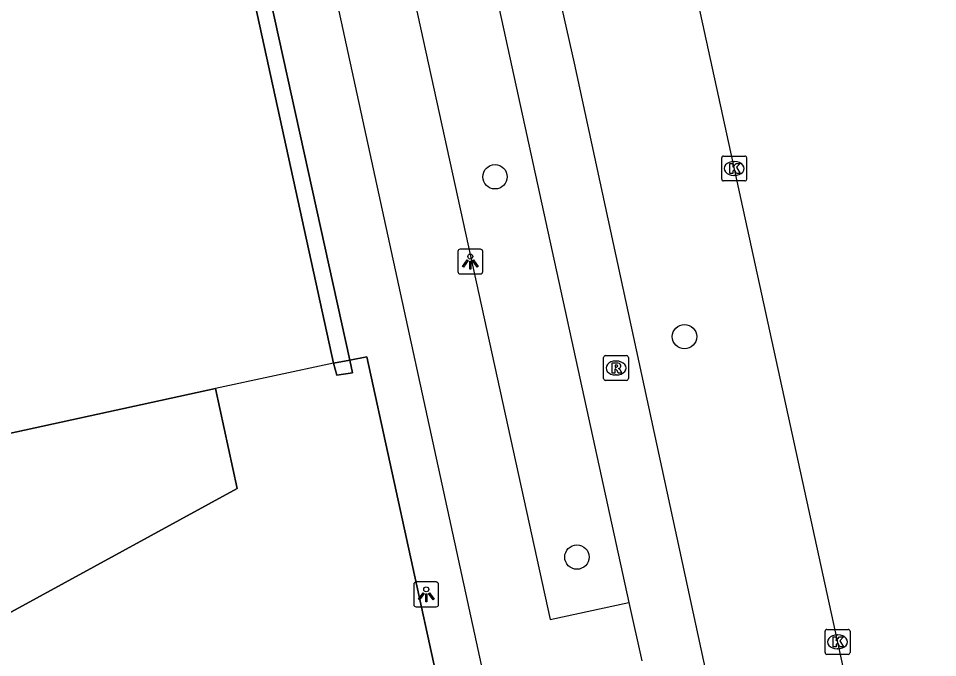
# Model space of a CAD drawing. Extents: x 160037 to 160839, y 385326 to 386441.
# Drawn here: x 160760.94 to 160797.84, y 385551.15 to 385576.83 of the extents above; entities that cross this region are included whole.
import ezdxf

# ---------------------------------------------------------------- set-up
doc = ezdxf.new("R2010")
doc.units = 0
for name, color, linetype in [('IMGEO_Boom', 7, 'Continuous'), ('IMGEO_Fietspad_gesloten', 7, 'Continuous'), ('IMGEO_Kolk', 7, 'Continuous'), ('IMGEO_Lichtpunt', 7, 'Continuous'), ('IMGEO_Muur', 7, 'Continuous'), ('IMGEO_Pand', 7, 'Continuous'), ('IMGEO_Pand_overbouw', 7, 'Continuous'), ('IMGEO_Rijbaan_lokaal_gesloten', 7, 'Continuous'), ('IMGEO_Rioolput', 7, 'Continuous'), ('IMGEO_Voetpad_open', 7, 'Continuous')]:
    doc.layers.add(name, color=color, linetype=linetype)

msp = doc.modelspace()

# ---------------------------------------------------------------- linework, layer by layer
at = {"layer": 'IMGEO_Boom'}
for centre in [(160780.071, 385570.464), (160787.678, 385564.042), (160783.359, 385555.185)]:
    msp.add_circle(centre, 0.489, dxfattribs=at)
at = {"layer": 'IMGEO_Fietspad_gesloten'}
for points in [[(160773.578, 385607.755), (160785.443, 385553.359)], [(160794.035, 385525.267), (160792.58, 385531.931), (160783.26, 385575.025), (160779.774, 385590.533), (160778.646, 385595.661)], [(160785.443, 385553.359), (160785.967, 385551.016)]]:
    msp.add_lwpolyline(points, dxfattribs=at)
at = {"layer": 'IMGEO_Kolk'}
for p, q in [((160789.173, 385570.372), (160789.173, 385571.224)), ((160789.248, 385571.298), (160790.1, 385571.298)), ((160790.174, 385571.224), (160790.174, 385570.372)), ((160789.661, 385571.078), (160789.686, 385571.078)), ((160789.684, 385570.518), (160789.659, 385570.518)), ((160790.1, 385570.298), (160789.248, 385570.298)), ((160793.397, 385552.277), (160794.249, 385552.277)), ((160793.322, 385551.351), (160793.322, 385552.203)), ((160793.81, 385552.057), (160793.835, 385552.057)), ((160794.323, 385552.203), (160794.323, 385551.351)), ((160794.249, 385551.277), (160793.397, 385551.277)), ((160793.833, 385551.497), (160793.808, 385551.497))]:
    msp.add_line(p, q, dxfattribs=at)
for points in [[(160789.173, 385570.372), (160789.173, 385571.224)], [(160789.248, 385571.298), (160790.1, 385571.298)], [(160790.174, 385571.224), (160790.174, 385570.372)], [(160789.494, 385570.998), (160789.617, 385570.998), (160789.617, 385570.847), (160789.747, 385570.998), (160789.911, 385570.998), (160789.765, 385570.847), (160789.918, 385570.598), (160789.766, 385570.598), (160789.681, 385570.762), (160789.617, 385570.695), (160789.617, 385570.598), (160789.494, 385570.598), (160789.494, 385570.998)], [(160790.1, 385570.298), (160789.248, 385570.298)], [(160793.397, 385552.277), (160794.249, 385552.277)], [(160793.322, 385551.351), (160793.322, 385552.203)], [(160793.643, 385551.977), (160793.766, 385551.977), (160793.766, 385551.826), (160793.896, 385551.977), (160794.06, 385551.977), (160793.914, 385551.826), (160794.067, 385551.577), (160793.915, 385551.577), (160793.83, 385551.741), (160793.766, 385551.674), (160793.766, 385551.577), (160793.643, 385551.577), (160793.643, 385551.977)], [(160794.323, 385552.203), (160794.323, 385551.351)], [(160794.249, 385551.277), (160793.397, 385551.277)]]:
    msp.add_lwpolyline(points, dxfattribs=at)
for centre, start, end in [((160789.25, 385571.222), 91.552, 178.448), ((160789.25, 385571.222), 91.552, 178.448), ((160790.098, 385571.222), 1.552, 88.448), ((160790.098, 385571.222), 1.552, 88.448), ((160789.25, 385570.374), 181.552, 268.448), ((160789.25, 385570.374), 181.552, 268.448), ((160790.098, 385570.374), 271.552, 358.448), ((160790.098, 385570.374), 271.552, 358.448), ((160793.399, 385552.201), 91.552, 178.448), ((160793.399, 385552.201), 91.552, 178.448), ((160794.247, 385552.201), 1.552, 88.448), ((160794.247, 385552.201), 1.552, 88.448), ((160793.399, 385551.353), 181.552, 268.448), ((160793.399, 385551.353), 181.552, 268.448), ((160794.247, 385551.353), 271.552, 358.448), ((160794.247, 385551.353), 271.552, 358.448)]:
    msp.add_arc(centre, 0.0765, start, end, dxfattribs=at)
for centre, major_axis, ratio, start_param, end_param in [((160789.66, 385570.798), (-0.387, 0.002), 0.722429, 4.712389, 7.853982), ((160789.685, 385570.798), (-0.39, 0.002), 0.717154, 1.570796, 4.712389), ((160793.809, 385551.777), (-0.387, 0.002), 0.722429, 4.712389, 7.853982), ((160793.834, 385551.777), (-0.39, 0.002), 0.717154, 1.570796, 4.712389)]:
    msp.add_ellipse(centre, major_axis=major_axis, ratio=ratio, start_param=start_param, end_param=end_param, dxfattribs=at)
at = {"layer": 'IMGEO_Lichtpunt'}
for p, q in [((160778.58, 385567.462), (160778.58, 385566.655)), ((160778.58, 385567.462), (160778.58, 385566.655)), ((160779.482, 385567.557), (160778.674, 385567.557)), ((160779.482, 385567.557), (160778.674, 385567.557)), ((160779.576, 385566.655), (160779.576, 385567.462)), ((160779.576, 385566.655), (160779.576, 385567.462)), ((160778.674, 385566.561), (160779.482, 385566.561)), ((160778.674, 385566.561), (160779.482, 385566.561)), ((160777.714, 385554.185), (160776.906, 385554.185)), ((160777.714, 385554.185), (160776.906, 385554.185)), ((160776.812, 385554.09), (160776.812, 385553.283)), ((160776.812, 385554.09), (160776.812, 385553.283)), ((160777.808, 385553.283), (160777.808, 385554.09)), ((160777.808, 385553.283), (160777.808, 385554.09)), ((160776.906, 385553.189), (160777.714, 385553.189)), ((160776.906, 385553.189), (160777.714, 385553.189))]:
    msp.add_line(p, q, dxfattribs=at)
for points in [[(160778.954, 385567.126), (160778.993, 385567.098), (160778.805, 385566.836), (160778.767, 385566.863), (160778.954, 385567.126)], [(160779.056, 385567.078), (160779.103, 385567.078), (160779.103, 385566.756), (160779.056, 385566.756), (160779.056, 385567.078)], [(160779.166, 385567.098), (160779.204, 385567.125), (160779.391, 385566.863), (160779.352, 385566.835), (160779.166, 385567.098)], [(160777.186, 385553.754), (160777.225, 385553.726), (160777.037, 385553.464), (160776.999, 385553.491), (160777.186, 385553.754)], [(160777.398, 385553.726), (160777.436, 385553.753), (160777.623, 385553.491), (160777.584, 385553.463), (160777.398, 385553.726)], [(160777.288, 385553.706), (160777.335, 385553.706), (160777.335, 385553.384), (160777.288, 385553.384), (160777.288, 385553.706)]]:
    msp.add_lwpolyline(points, dxfattribs=at)
for centre in [(160779.079, 385567.26), (160777.311, 385553.888)]:
    msp.add_circle(centre, 0.0994, dxfattribs=at)
for centre, start, end in [((160778.674, 385567.462), 90, 180), ((160778.674, 385567.462), 90, 180), ((160779.482, 385567.462), 0, 90), ((160779.482, 385567.462), 0, 90), ((160778.674, 385566.655), 180, 270), ((160778.674, 385566.655), 180, 270), ((160779.482, 385566.655), 270, 0), ((160779.482, 385566.655), 270, 360), ((160776.906, 385554.09), 90, 180), ((160776.906, 385554.09), 90, 180), ((160777.714, 385554.09), 0, 90), ((160777.714, 385554.09), 0, 90), ((160776.906, 385553.283), 180, 270), ((160776.906, 385553.283), 180, 270), ((160777.714, 385553.283), 270, 0), ((160777.714, 385553.283), 270, 360)]:
    msp.add_arc(centre, 0.0946, start, end, dxfattribs=at)
at = {"layer": 'IMGEO_Muur'}
for points in [[(160773.584, 385562.973), (160774.244, 385563.101)], [(160774.244, 385563.101), (160774.921, 385563.232), (160781.392, 385533.605), (160781.582, 385533.641), (160782.277, 385530.522)]]:
    msp.add_lwpolyline(points, dxfattribs=at)
at = {"layer": 'IMGEO_Pand'}
for points in [[(160773.584, 385562.973), (160761.887, 385616.535)], [(160755.847, 385564.02), (160756.869, 385559.35), (160768.844, 385561.955)], [(160773.584, 385562.973), (160768.844, 385561.955)]]:
    msp.add_lwpolyline(points, dxfattribs=at)
at = {"layer": 'IMGEO_Pand_overbouw'}
for points in [[(160761.887, 385616.535), (160773.584, 385562.973), (160773.717, 385562.495), (160774.355, 385562.594), (160774.244, 385563.101), (160761.356, 385621.661)], [(160751.896, 385578.977), (160755.189, 385563.878), (160757.262, 385554.373), (160757.324, 385554.154), (160757.413, 385553.931), (160757.53, 385553.712), (160757.676, 385553.499), (160757.851, 385553.3), (160758.053, 385553.118), (160758.279, 385552.961), (160758.525, 385552.831), (160758.785, 385552.733), (160759.053, 385552.669), (160759.323, 385552.638), (160759.589, 385552.639), (160759.844, 385552.671), (160760.087, 385552.729), (160760.312, 385552.81), (160760.517, 385552.909), (160769.714, 385557.945), (160768.844, 385561.955), (160756.869, 385559.35), (160755.847, 385564.02), (160745.173, 385612.89)]]:
    msp.add_lwpolyline(points, dxfattribs=at)
at = {"layer": 'IMGEO_Rijbaan_lokaal_gesloten'}
msp.add_lwpolyline([(160783.946, 385597.043), (160783.96, 385596.982), (160784.604, 385594.044), (160797.84, 385533.358)], dxfattribs=at)
at = {"layer": 'IMGEO_Rioolput'}
for p, q in [((160784.428, 385562.356), (160784.428, 385563.208)), ((160784.503, 385563.282), (160785.355, 385563.282)), ((160784.916, 385563.062), (160784.941, 385563.062)), ((160785.429, 385563.208), (160785.429, 385562.356)), ((160785.355, 385562.282), (160784.503, 385562.282)), ((160784.939, 385562.502), (160784.914, 385562.502))]:
    msp.add_line(p, q, dxfattribs=at)
for points in [[(160784.428, 385562.356), (160784.428, 385563.208)], [(160784.503, 385563.282), (160785.355, 385563.282)], [(160785.017, 385562.98), (160784.765, 385562.982), (160784.765, 385562.582)], [(160785.429, 385563.208), (160785.429, 385562.356)], [(160784.765, 385562.582), (160784.889, 385562.582), (160784.889, 385562.744), (160784.9, 385562.744)], [(160784.943, 385562.901), (160784.889, 385562.901), (160784.889, 385562.82)], [(160784.889, 385562.82), (160784.941, 385562.82)], [(160784.947, 385562.715), (160785.018, 385562.582), (160785.158, 385562.582), (160785.093, 385562.708)], [(160785.355, 385562.282), (160784.503, 385562.282)]]:
    msp.add_lwpolyline(points, dxfattribs=at)
for centre, radius, start, end in [((160784.505, 385563.206), 0.0765, 91.552, 178.448), ((160784.505, 385563.206), 0.0765, 91.552, 178.448), ((160785.016, 385562.87), 0.109, 350.3612, 89.416), ((160785.353, 385563.206), 0.0765, 1.552, 88.448), ((160785.353, 385563.206), 0.0765, 1.552, 88.448), ((160784.899, 385562.691), 0.0533, 26.0293, 88.6989), ((160784.925, 385563.009), 0.19, 274.7715, 282.9687), ((160784.949, 385562.805), 0.0964, 77.0061, 93.1865), ((160784.963, 385562.862), 0.0378, 276.6634, 79.6772), ((160785.014, 385562.87), 0.112, 277.5842, 350.9817), ((160784.998, 385562.655), 0.108, 29.5134, 73.7905), ((160784.505, 385562.358), 0.0765, 181.552, 268.448), ((160784.505, 385562.358), 0.0765, 181.552, 268.448), ((160785.353, 385562.358), 0.0765, 271.552, 358.448), ((160785.353, 385562.358), 0.0765, 271.552, 358.448)]:
    msp.add_arc(centre, radius, start, end, dxfattribs=at)
for centre, major_axis, ratio, start_param, end_param in [((160784.915, 385562.782), (-0.387, 0.002), 0.722429, 4.712389, 7.853982), ((160784.94, 385562.782), (-0.39, 0.002), 0.717154, 1.570796, 4.712389)]:
    msp.add_ellipse(centre, major_axis=major_axis, ratio=ratio, start_param=start_param, end_param=end_param, dxfattribs=at)
at = {"layer": 'IMGEO_Voetpad_open'}
for points in [[(160761.356, 385621.661), (160774.244, 385563.101)], [(160764.241, 385621.043), (160782.859, 385535.48), (160783.883, 385530.856)], [(160770.282, 385607.5), (160782.291, 385552.678), (160785.443, 385553.359)], [(160774.244, 385563.101), (160774.355, 385562.594), (160773.717, 385562.495), (160773.584, 385562.973)], [(160774.244, 385563.101), (160773.584, 385562.973)], [(160782.277, 385530.522), (160781.582, 385533.641), (160781.392, 385533.605), (160774.921, 385563.232), (160774.244, 385563.101)], [(160768.844, 385561.955), (160769.714, 385557.945), (160760.517, 385552.909)]]:
    msp.add_lwpolyline(points, dxfattribs=at)

doc.saveas('drawing.dxf')
